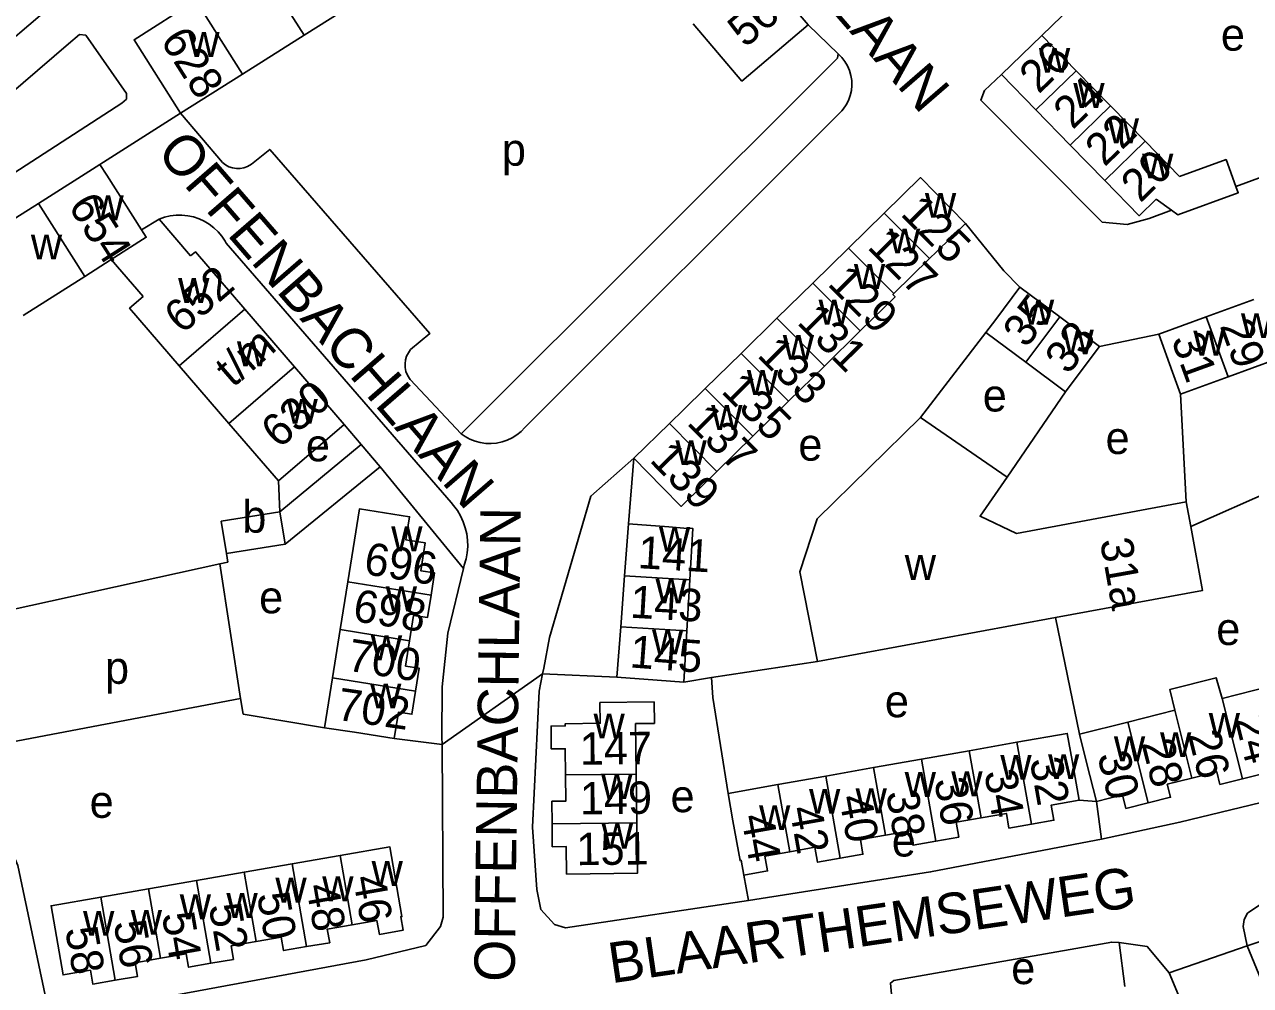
# Model space of a CAD drawing. Extents: x 159045 to 160918, y 380454 to 382516.
# Drawn here: x 159418.5 to 159570, y 381309.9 to 381428.8 of the extents above; entities that cross this region are included whole.
import ezdxf

# ---------------------------------------------------------------- set-up
doc = ezdxf.new("R2010")
doc.units = 0
for name, color, linetype in [('BLT_Basislijn', 7, 'Continuous'), ('BLT_Bebouwing', 7, 'Continuous'), ('BLT_Centroide', 7, 'Continuous'), ('BLT_Huisnummer', 7, 'Continuous'), ('BLT_Huisnummer_ tussenligend', 7, 'Continuous'), ('BLT_Huisnummer_reeks', 7, 'Continuous'), ('BLT_Onderverdeling_panden', 7, 'Continuous'), ('BLT_Straatnaam', 7, 'Continuous'), ('BLT_Vlakafsluiter', 7, 'Continuous')]:
    doc.layers.add(name, color=color, linetype=linetype)

msp = doc.modelspace()

# ---------------------------------------------------------------- linework, layer by layer
at = {"layer": 'BLT_Basislijn'}
for p, q in [((159554.35, 381437.26), (159544.26, 381427.43)), ((159519.07, 381425.15), (159515.36, 381428.75)), ((159437.81, 381417.8), (159427.84, 381411.49)), ((159437.81, 381417.8), (159442.97, 381411.72)), ((159480.35, 381378.96), (159519.52, 381418.09)), ((159568.24, 381408.75), (159575.33, 381411.37)), ((159443.43, 381401.76), (159471.25, 381369.66)), ((159529.27, 381380.2), (159537.34, 381390.68)), ((159551.38, 381388.98), (159558.7, 381390.48)), ((159472.49, 381378.17), (159466.18, 381384.89)), ((159539.95, 381372.8), (159547.18, 381383.34)), ((159561.38, 381383.09), (159562.11, 381369.74)), ((159458.03, 381379.34), (159460.13, 381376.86)), ((159450.07, 381368.51), (159460.13, 381376.86)), ((159460.13, 381376.86), (159462.46, 381374.1)), ((159493.84, 381375.16), (159493.16, 381367.04)), ((159450.71, 381364.52), (159462.46, 381374.1)), ((159462.46, 381374.1), (159472.77, 381361.52)), ((159449.91, 381372.34), (159450.07, 381368.51)), ((159573.11, 381371.31), (159562.67, 381366.72)), ((159443.46, 381363.36), (159443.63, 381362.3)), ((159442.67, 381362.09), (159443.63, 381362.3)), ((159442.67, 381362.09), (159445.22, 381345.45)), ((159472.87, 381361.94), (159472.77, 381361.52)), ((159545.94, 381355.44), (159548.9, 381341.01)), ((159503.44, 381348.02), (159516.52, 381350)), ((159491.73, 381348.07), (159482.55, 381348.47)), ((159503.44, 381348.02), (159500, 381347.44)), ((159416.81, 381340.04), (159445.22, 381345.45)), ((159445.22, 381345.45), (159445.52, 381343.52)), ((159445.52, 381343.52), (159455.59, 381341.81)), ((159470.12, 381339.73), (159464.22, 381340.48)), ((159550.99, 381332.69), (159548.86, 381332.86)), ((159551.63, 381328.06), (159550.99, 381332.69)), ((159508.01, 381320.44), (159507.43, 381323.6)), ((159554.53, 381309.83), (159553.82, 381315.27))]:
    msp.add_line(p, q, dxfattribs=at)
for points in [[(159420.43, 381429.88), (159404.47, 381416.31), (159375.71, 381391.72), (159368.14, 381385.53)], [(159382.93, 381391.12), (159384.19, 381389.55), (159385.3, 381389.74), (159430.53, 381419.04), (159431.11, 381419.55), (159431.11, 381420.25), (159426.09, 381427.46), (159425.32, 381427.53), (159423.96, 381426.39), (159382.93, 381391.12)], [(159472.49, 381378.17), (159518.99, 381424.64), (159519.07, 381425.15)], [(159519.07, 381425.15), (159519.52, 381424.71), (159519.91, 381424.21), (159520.23, 381423.67), (159520.48, 381423.1), (159520.66, 381422.49), (159520.76, 381421.87), (159520.77, 381421.24), (159520.71, 381420.61), (159520.58, 381419.99), (159520.36, 381419.4), (159520.07, 381418.84), (159519.71, 381418.32), (159519.52, 381418.09)], [(159539.28, 381422.58), (159537.15, 381420.63), (159536.71, 381419.44), (159551.72, 381404.36), (159554.8, 381404.04), (159557.51, 381404.79), (159560.29, 381405.81)], [(159466.24, 381388.59), (159468.59, 381390.56), (159448.83, 381413.34), (159446.56, 381411.51)], [(159442.97, 381411.72), (159443.35, 381411.43), (159443.77, 381411.2), (159444.23, 381411.05), (159444.7, 381410.98), (159445.18, 381410.99), (159445.64, 381411.07), (159446.09, 381411.24), (159446.56, 381411.51)], [(159435.15, 381404.7), (159435.83, 381404.94), (159436.53, 381405.11), (159437.25, 381405.2), (159437.97, 381405.21), (159438.69, 381405.14), (159439.39, 381404.98), (159440.08, 381404.76), (159440.73, 381404.45), (159441.35, 381404.08), (159441.93, 381403.64), (159442.45, 381403.14), (159442.91, 381402.59), (159443.31, 381401.99), (159443.43, 381401.76)], [(159541.55, 381396.32), (159539.56, 381398.32), (159534.8, 381404.19)], [(159466.24, 381388.59), (159465.96, 381388.2), (159465.74, 381387.77), (159465.61, 381387.3), (159465.55, 381386.83), (159465.56, 381386.35), (159465.66, 381385.88), (159465.84, 381385.43), (159466.09, 381385.02), (159466.18, 381384.89)], [(159480.35, 381378.96), (159479.88, 381378.47), (159479.36, 381378.05), (159478.78, 381377.68), (159478.17, 381377.39), (159477.53, 381377.18), (159476.87, 381377.03), (159476.2, 381376.97), (159475.52, 381376.99), (159474.85, 381377.09), (159474.2, 381377.26), (159473.57, 381377.51), (159472.97, 381377.84), (159472.49, 381378.17)], [(159493.84, 381375.16), (159488.49, 381370.45), (159483.4, 381352.97), (159482.68, 381349.19), (159482.55, 381348.47)], [(159472.87, 381361.94), (159473.09, 381362.69), (159473.23, 381363.46), (159473.29, 381364.24), (159473.27, 381365.02), (159473.17, 381365.8), (159472.99, 381366.56), (159472.74, 381367.3), (159472.41, 381368.01), (159472.01, 381368.68), (159471.55, 381369.31), (159471.25, 381369.66)], [(159407.62, 381351.22), (159414.02, 381355.8), (159442.67, 381362.09)], [(159472.77, 381361.52), (159470.82, 381353.5), (159470.14, 381346.87), (159470.11, 381340.67), (159470.12, 381339.73)], [(159482.55, 381348.47), (159482.14, 381346.34), (159481.31, 381329.52), (159481.85, 381321.82), (159482.33, 381319.36), (159484, 381317.49), (159485.36, 381317.07), (159508.01, 381320.44)], [(159503.44, 381348.02), (159503.58, 381345.57), (159505.48, 381333.71)], [(159427.55, 381306.99), (159460.75, 381313.13), (159468.11, 381314.91), (159469.91, 381317.24), (159470.26, 381318.38), (159470.12, 381339.73)], [(159551.63, 381328.06), (159561.32, 381330.13), (159587.71, 381336.55)], [(159416.08, 381328.63), (159417.68, 381324.79), (159421.58, 381306.41)], [(159551.63, 381328.06), (159550.95, 381327.92), (159530.51, 381323.99), (159508.01, 381320.44)], [(159569.63, 381314.84), (159569.13, 381317.26), (159569.26, 381318.11), (159569.69, 381318.88), (159571.19, 381319.93), (159573.08, 381320.73), (159576.86, 381321.58), (159588.26, 381324.51), (159595.71, 381326.63), (159598.17, 381324.05)], [(159553.82, 381315.27), (159552.89, 381315.32), (159525.95, 381310.56), (159525.54, 381310.24), (159525.66, 381308.89), (159525.78, 381308.16)], [(159553.82, 381315.27), (159557.28, 381314.76), (159559.99, 381311.51)], [(159559.99, 381311.51), (159574.42, 381276.97)]]:
    msp.add_lwpolyline(points, dxfattribs=at)
at = {"layer": 'BLT_Bebouwing'}
for p, q in [((159515.36, 381428.75), (159509.3, 381435.83)), ((159453.09, 381427.46), (159460.72, 381432.29)), ((159445.45, 381422.63), (159453.09, 381427.46)), ((159539.28, 381422.58), (159544.26, 381427.43)), ((159544.26, 381427.43), (159548.51, 381423.07)), ((159437.81, 381417.8), (159445.45, 381422.63)), ((159543.52, 381418.22), (159539.28, 381422.58)), ((159548.51, 381423.07), (159552.76, 381418.71)), ((159547.77, 381413.85), (159543.52, 381418.22)), ((159552.76, 381418.71), (159557.01, 381414.35)), ((159552.02, 381409.49), (159547.77, 381413.85)), ((159557.01, 381414.35), (159561.26, 381409.99)), ((159427.84, 381411.49), (159420.23, 381406.66)), ((159560.29, 381405.81), (159558.37, 381407.18)), ((159420.23, 381406.66), (159412.62, 381401.82)), ((159520.35, 381401.13), (159524.78, 381405.47)), ((159435.15, 381404.7), (159432.98, 381403.41)), ((159439.02, 381400.17), (159435.15, 381404.7)), ((159515.93, 381396.79), (159520.35, 381401.13)), ((159425.96, 381397.64), (159429.24, 381399.72)), ((159433.17, 381395.15), (159429.24, 381399.72)), ((159530.38, 381399.85), (159525.95, 381395.52)), ((159418.35, 381392.8), (159425.96, 381397.64)), ((159511.5, 381392.45), (159515.93, 381396.79)), ((159541.55, 381396.32), (159546.46, 381392.65)), ((159570.47, 381394.76), (159564.58, 381392.62)), ((159445.76, 381393.58), (159451.89, 381386.46)), ((159507.07, 381388.11), (159511.5, 381392.45)), ((159546.46, 381392.65), (159551.38, 381388.98)), ((159564.58, 381392.62), (159558.7, 381390.48)), ((159521.81, 381390.89), (159517.38, 381386.55)), ((159542.26, 381387.01), (159537.34, 381390.68)), ((159502.65, 381383.77), (159507.07, 381388.11)), ((159573.15, 381387.37), (159567.27, 381385.23)), ((159443.77, 381379.46), (159437.63, 381386.58)), ((159451.89, 381386.46), (159458.03, 381379.34)), ((159517.38, 381386.55), (159512.96, 381382.21)), ((159547.18, 381383.34), (159542.26, 381387.01)), ((159567.27, 381385.23), (159561.38, 381383.09)), ((159512.96, 381382.21), (159508.53, 381377.86)), ((159516.48, 381367.66), (159529.27, 381380.2)), ((159539.95, 381372.8), (159529.27, 381380.2)), ((159449.91, 381372.34), (159443.77, 381379.46)), ((159458.03, 381379.34), (159449.91, 381372.34)), ((159498.22, 381379.43), (159493.84, 381375.16)), ((159508.53, 381377.86), (159504.1, 381373.52)), ((159562.11, 381369.74), (159562.67, 381366.72)), ((159450.71, 381364.52), (159450.07, 381368.51)), ((159493.16, 381367.04), (159492.68, 381360.59)), ((159443.46, 381363.36), (159450.71, 381364.52)), ((159458.48, 381359.85), (159457.53, 381353.96)), ((159492.68, 381360.59), (159492.2, 381354.28)), ((159500.75, 381360.12), (159500.38, 381353.8)), ((159516.52, 381350), (159545.94, 381355.44)), ((159457.53, 381353.96), (159456.58, 381347.98)), ((159492.2, 381354.28), (159491.73, 381348.07)), ((159500, 381347.44), (159500.38, 381353.8)), ((159456.58, 381347.98), (159455.59, 381341.81)), ((159572.35, 381346.91), (159566.55, 381345.45)), ((159560.71, 381343.98), (159554.9, 381342.52)), ((159554.9, 381342.52), (159548.9, 381341.01)), ((159535.29, 381338.98), (159529.36, 381337.93)), ((159541.18, 381340.02), (159535.29, 381338.98)), ((159529.36, 381337.93), (159523.44, 381336.89)), ((159494.12, 381336.1), (159494.2, 381330.05)), ((159517.54, 381335.84), (159511.64, 381334.8)), ((159523.44, 381336.89), (159517.54, 381335.84)), ((159511.64, 381334.8), (159505.48, 381333.71)), ((159451.61, 381324.98), (159445.66, 381323.95)), ((159457.52, 381326.01), (159451.61, 381324.98)), ((159445.66, 381323.95), (159439.78, 381322.93)), ((159439.78, 381322.93), (159433.85, 381321.9)), ((159433.85, 381321.9), (159427.93, 381320.87))]:
    msp.add_line(p, q, dxfattribs=at)
for points in [[(159439.69, 381431.73), (159432.06, 381426.9), (159437.81, 381417.8)], [(159501.15, 381428.85), (159507.18, 381421.79), (159515.36, 381428.75)], [(159432.98, 381403.41), (159428.68, 381410.16), (159427.84, 381411.49)], [(159561.26, 381409.99), (159567.03, 381412.07), (159568.24, 381408.75)], [(159524.78, 381405.47), (159529.25, 381409.86), (159534.8, 381404.19)], [(159558.37, 381407.18), (159556.27, 381405.13), (159552.02, 381409.49)], [(159568.24, 381408.75), (159568.52, 381407.97), (159561.06, 381405.25), (159560.29, 381405.81)], [(159534.8, 381404.19), (159531.23, 381400.69), (159530.38, 381399.85)], [(159439.02, 381400.17), (159439.63, 381400.69), (159445.76, 381393.58)], [(159537.34, 381390.68), (159538.56, 381392.31), (159541.55, 381396.32)], [(159437.63, 381386.58), (159431.49, 381393.7), (159433.17, 381395.15)], [(159525.95, 381395.52), (159525.84, 381395.41), (159526.12, 381395.12), (159521.81, 381390.89)], [(159558.7, 381390.48), (159560.4, 381385.78), (159561.38, 381383.09)], [(159551.38, 381388.98), (159548.39, 381384.97), (159547.18, 381383.34)], [(159502.65, 381383.77), (159499.99, 381381.16), (159498.22, 381379.43)], [(159493.84, 381375.16), (159497.33, 381371.58), (159499.68, 381369.18), (159500, 381369.5), (159504.1, 381373.52)], [(159539.95, 381372.8), (159536.61, 381367.97), (159541.14, 381365.86), (159562.11, 381369.74)], [(159468.76, 381358.2), (159469.2, 381360.96), (159467.49, 381361.24), (159468.04, 381364.67), (159465.64, 381365.06), (159466.1, 381367.92), (159459.93, 381368.91), (159459.14, 381363.97), (159458.48, 381359.85)], [(159450.07, 381368.51), (159442.82, 381367.35), (159443.46, 381363.36)], [(159516.48, 381367.66), (159514.35, 381361.12), (159516.52, 381350)], [(159500.75, 381360.12), (159501.12, 381366.44), (159500, 381366.52), (159498.15, 381366.66), (159493.16, 381367.04)], [(159545.94, 381355.44), (159564.13, 381358.81), (159562.67, 381366.72)], [(159466.11, 381352.58), (159466.61, 381355.71), (159468.31, 381355.44), (159468.76, 381358.2)], [(159466.84, 381346.34), (159467.3, 381349.18), (159465.61, 381349.45), (159466.11, 381352.58)], [(159491.73, 381348.07), (159496.72, 381347.69), (159500, 381347.44)], [(159566.55, 381345.45), (159565.79, 381348), (159560.09, 381346.57), (159560.71, 381343.98)], [(159464.22, 381340.48), (159464.74, 381343.75), (159466.39, 381343.49), (159466.84, 381346.34)], [(159485.39, 381336), (159485.35, 381339.23), (159483.62, 381339.21), (159483.59, 381342.02), (159485.34, 381342.04), (159485.34, 381342.32), (159489.67, 381342.37), (159489.64, 381344.94), (159496.33, 381345.02), (159496.36, 381342.35), (159494.05, 381342.33), (159494.12, 381336.1)], [(159455.59, 381341.81), (159459.28, 381341.27), (159464.22, 381340.48)], [(159548.86, 381332.86), (159547.99, 381337.79), (159547.4, 381341.12), (159541.18, 381340.02)], [(159548.9, 381341.01), (159549.77, 381337.54), (159550.99, 381332.69)], [(159574.45, 381338.55), (159571.45, 381337.79), (159571.85, 381336.22), (159569.06, 381335.52)], [(159483.72, 381329.92), (159483.69, 381332.74), (159485.42, 381332.76), (159485.39, 381336)], [(159562.81, 381335.6), (159559.76, 381334.83), (159560.16, 381333.23), (159557.41, 381332.54)], [(159569.06, 381335.52), (159566.26, 381334.81), (159565.87, 381336.37), (159562.81, 381335.6)], [(159505.48, 381333.71), (159506.08, 381330.32), (159506.95, 381325.4), (159507.1, 381325.43), (159507.43, 381323.6)], [(159548.86, 381332.86), (159545.42, 381332.26), (159545.75, 381330.39), (159542.97, 381329.9)], [(159557.41, 381332.54), (159554.65, 381331.85), (159554.24, 381333.51), (159550.99, 381332.69)], [(159542.97, 381329.9), (159540.19, 381329.41), (159539.87, 381331.23), (159536.76, 381330.68)], [(159494.2, 381330.05), (159494.27, 381323.83), (159485.51, 381323.72), (159485.47, 381327.13), (159483.75, 381327.11), (159483.72, 381329.92)], [(159536.76, 381330.68), (159533.65, 381330.13), (159533.98, 381328.3), (159531.15, 381327.8)], [(159524.92, 381328.53), (159521.82, 381327.99), (159522.14, 381326.18), (159519.34, 381325.68)], [(159531.15, 381327.8), (159528.33, 381327.3), (159528.01, 381329.08), (159524.92, 381328.53)], [(159459.01, 381317.44), (159462.07, 381317.97), (159462.37, 381316.27), (159465.31, 381316.78), (159465.02, 381318.44), (159465.17, 381318.46), (159463.67, 381327.08), (159457.52, 381326.01)], [(159513.11, 381326.49), (159510.02, 381325.94), (159510.35, 381324.11), (159507.43, 381323.6)], [(159519.34, 381325.68), (159516.53, 381325.18), (159516.2, 381327.04), (159513.11, 381326.49)], [(159427.93, 381320.87), (159421.79, 381319.8), (159423.28, 381311.25), (159426.65, 381311.83), (159426.95, 381310.12), (159429.71, 381310.6)], [(159453.38, 381314.75), (159456.23, 381315.24), (159455.94, 381316.91), (159459.01, 381317.44)], [(159577.73, 381317.53), (159569.63, 381314.84)], [(159447.15, 381315.38), (159450.24, 381315.92), (159450.53, 381314.26), (159453.38, 381314.75)], [(159441.56, 381312.69), (159444.34, 381313.17), (159444.05, 381314.84), (159447.15, 381315.38)], [(159569.63, 381314.84), (159574.84, 381302.23)], [(159429.71, 381310.6), (159432.48, 381311.08), (159432.18, 381312.77), (159435.34, 381313.32)], [(159435.34, 381313.32), (159438.5, 381313.86), (159438.79, 381312.2), (159441.56, 381312.69)]]:
    msp.add_lwpolyline(points, dxfattribs=at)
at = {"layer": 'BLT_Onderverdeling_panden'}
for p, q in [((159453.09, 381427.46), (159447.33, 381436.56)), ((159445.45, 381422.63), (159439.69, 381431.73)), ((159543.52, 381418.22), (159548.51, 381423.07)), ((159547.77, 381413.85), (159552.76, 381418.71)), ((159552.02, 381409.49), (159557.01, 381414.35)), ((159425.96, 381397.64), (159420.23, 381406.66)), ((159524.78, 381405.47), (159530.38, 381399.85)), ((159520.35, 381401.13), (159525.95, 381395.52)), ((159515.93, 381396.79), (159521.81, 381390.89)), ((159437.63, 381386.58), (159445.76, 381393.58)), ((159511.5, 381392.45), (159517.38, 381386.55)), ((159546.46, 381392.65), (159542.26, 381387.01)), ((159567.27, 381385.23), (159564.58, 381392.62)), ((159507.07, 381388.11), (159512.96, 381382.21)), ((159443.77, 381379.46), (159451.89, 381386.46)), ((159502.65, 381383.77), (159508.53, 381377.86)), ((159498.22, 381379.43), (159504.1, 381373.52)), ((159468.76, 381358.2), (159458.48, 381359.85)), ((159500.75, 381360.12), (159492.68, 381360.59)), ((159466.11, 381352.58), (159457.53, 381353.96)), ((159500.38, 381353.8), (159492.2, 381354.28)), ((159466.84, 381346.34), (159456.58, 381347.98)), ((159569.06, 381335.52), (159566.55, 381345.45)), ((159562.81, 381335.6), (159560.71, 381343.98)), ((159557.41, 381332.54), (159554.9, 381342.52)), ((159536.76, 381330.68), (159535.29, 381338.98)), ((159542.97, 381329.9), (159541.18, 381340.02)), ((159531.15, 381327.8), (159529.36, 381337.93)), ((159485.39, 381336), (159494.12, 381336.1)), ((159519.34, 381325.68), (159517.54, 381335.84)), ((159524.92, 381328.53), (159523.44, 381336.89)), ((159513.11, 381326.49), (159511.64, 381334.8)), ((159483.72, 381329.92), (159494.2, 381330.05)), ((159453.38, 381314.75), (159451.61, 381324.98)), ((159459.01, 381317.44), (159457.52, 381326.01)), ((159447.15, 381315.38), (159445.66, 381323.95)), ((159441.56, 381312.69), (159439.78, 381322.93)), ((159429.71, 381310.6), (159427.93, 381320.87)), ((159435.34, 381313.32), (159433.85, 381321.9))]:
    msp.add_line(p, q, dxfattribs=at)
msp.add_lwpolyline([(159429.24, 381399.72), (159433.57, 381402.48), (159432.98, 381403.41)], dxfattribs=at)
at = {"layer": 'BLT_Vlakafsluiter'}
for p, q in [((159470.12, 381339.73), (159482.55, 381348.47)), ((159569.63, 381314.84), (159559.99, 381311.51))]:
    msp.add_line(p, q, dxfattribs=at)

# ---------------------------------------------------------------- texts
at = {"layer": 'BLT_Centroide'}
for s, p in [('e', (159566.38, 381425.55)), ('w', (159438.75, 381424.77)), ('w', (159543.89, 381422.81)), ('w', (159548.14, 381418.47)), ('w', (159552.39, 381414.09)), ('p', (159477.51, 381411.32)), ('w', (159556.64, 381409.75)), ('w', (159426.91, 381404.58)), ('w', (159529.8, 381404.88)), ('w', (159419.3, 381399.73)), ('w', (159525.36, 381400.48)), ('w', (159521.03, 381396.08)), ('w', (159437.5, 381394.36)), ('w', (159516.66, 381391.67)), ('w', (159541.91, 381391.67)), ('w', (159568.86, 381390)), ('w', (159512.23, 381387.33)), ('w', (159546.81, 381387.98)), ('w', (159562.98, 381387.84)), ('w', (159444.77, 381386.53)), ('w', (159507.8, 381382.98)), ('e', (159536.95, 381380.93)), ('w', (159450.9, 381379.41)), ('w', (159503.38, 381378.64)), ('e', (159552.13, 381375.67)), ('e', (159453.29, 381374.77)), ('w', (159498.97, 381374.3)), ('e', (159514.16, 381374.85)), ('b', (159445.43, 381365.94)), ('w', (159463.84, 381363.64)), ('w', (159496.93, 381363.59)), ('w', (159527.31, 381360.11)), ('w', (159496.5, 381357.19)), ('e', (159447.51, 381355.97)), ('w', (159463.16, 381356.22)), ('w', (159496.07, 381350.88)), ('e', (159565.81, 381352.05)), ('w', (159461.32, 381350.16)), ('p', (159428.46, 381347.25)), ('w', (159461.23, 381344.22)), ('e', (159524.85, 381343.12)), ('w', (159488.84, 381340.5)), ('w', (159564.88, 381340.58)), ('w', (159553.16, 381337.67)), ('w', (159558.86, 381338.2)), ('w', (159539.12, 381335.38)), ('w', (159545.02, 381335.48)), ('w', (159489.79, 381333)), ('w', (159527.3, 381333.27)), ('w', (159533.06, 381333.36)), ('e', (159498.36, 381331.38)), ('w', (159515.48, 381331.19)), ('w', (159521.23, 381331.25)), ('e', (159426.56, 381330.68)), ('w', (159509.3, 381329.16)), ('w', (159489.85, 381326.88)), ('e', (159525.71, 381325.9)), ('w', (159461.41, 381322.27)), ('w', (159449.52, 381320.2)), ('w', (159455.31, 381320.36)), ('w', (159437.7, 381318.14)), ('w', (159443.47, 381318.3)), ('w', (159425.75, 381316.09)), ('w', (159431.64, 381316.22)), ('e', (159540.47, 381310.12))]:
    msp.add_text(s, height=4, dxfattribs=at).set_placement(p)
at = {"layer": 'BLT_Huisnummer'}
for s, rotation, p in [('26', 44.2487, (159543.87, 381420.1)), ('20', 44.2488, (159556.43, 381406.64)), ('125', 314.908, (159526.66, 381405.26)), ('129', 314.9028, (159517.64, 381396.61)), ('35', 53.2791, (159542.35, 381388.65)), ('33', 53.2669, (159547.55, 381385.36)), ('31', 289.9753, (159560.21, 381389.84)), ('133', 314.9076, (159508.94, 381387.78)), ('139', 314.2951, (159495.66, 381374.82)), ('696', 350.9042, (159460.32, 381360.85)), ('141', 356.661, (159494.25, 381361.56)), ('31a', 280.0248, (159551.42, 381364.98)), ('145', 355.6874, (159493.24, 381349.29)), ('702', 351.7092, (159456.98, 381342.83)), ('24', 284.1279, (159568.07, 381342.87)), ('147', 0.6753, (159487.16, 381337.23)), ('28', 284.1335, (159556.54, 381339.94)), ('32', 280.0273, (159542.75, 381337.85)), ('36', 280.0405, (159530.94, 381335.35)), ('40', 280.0282, (159519.18, 381333.23)), ('44', 280.0425, (159507.08, 381330.85)), ('151', 0.667, (159486.75, 381324.82)), ('46', 279.8602, (159459.09, 381323.29)), ('50', 279.8523, (159447.23, 381321.19)), ('54', 279.8582, (159435.47, 381318.74)), ('58', 279.8616, (159423.52, 381316.93))]:
    msp.add_text(s, height=4, rotation=rotation, dxfattribs=at).set_placement(p)
at = {"layer": 'BLT_Huisnummer_ tussenligend'}
for s, rotation, p in [('24', 44.2488, (159548.07, 381415.69)), ('22', 44.2488, (159552, 381411.09)), ('127', 314.908, (159522.56, 381401.17)), ('131', 314.9028, (159513.87, 381391.86)), ('29', 289.9812, (159566.21, 381391.54)), ('135', 314.9076, (159504.51, 381383.34)), ('137', 314.9076, (159500.24, 381379.43)), ('698', 350.9042, (159458.97, 381355.05)), ('143', 356.661, (159493.29, 381355.44)), ('700', 350.9042, (159458.28, 381348.91)), ('26', 284.1279, (159562.27, 381340.99)), ('30', 284.1335, (159551.08, 381338.41)), ('34', 280.0273, (159537.12, 381336.33)), ('149', 0.6753, (159487.17, 381331.09)), ('38', 280.0405, (159524.97, 381333.8)), ('42', 280.0282, (159513.05, 381331.85)), ('48', 279.8602, (159453.3, 381322.26)), ('52', 279.8523, (159441.27, 381319.81)), ('56', 279.8582, (159429.51, 381317.72))]:
    msp.add_text(s, height=4, rotation=rotation, dxfattribs=at).set_placement(p)
at = {"layer": 'BLT_Huisnummer_reeks'}
for s, rotation, p in [('564', 40.4011, (159507.6, 381425.8)), ('628', 302.3128, (159435.22, 381426.81)), ('654', 302.4436, (159423.83, 381406.33)), ('652', 40.7618, (159437.98, 381390.4)), ('t/m', 40.7653, (159444.26, 381383.8)), ('630', 40.7583, (159449.96, 381376.23))]:
    msp.add_text(s, height=4, rotation=rotation, dxfattribs=at).set_placement(p)
at = {"layer": 'BLT_Straatnaam'}
for s, height, rotation, p in [('OFFENBACHLAAN', 5, 310.9061, (159490.96, 381461.92)), ('OFFENBACHLAAN', 5, 310.9061, (159434.7, 381412.89)), ('OFFENBACHLAAN', 4.9999, 89.2593, (159479.09, 381310.38)), ('BLAARTHEMSEWEG', 5, 8.3335, (159491.06, 381310.21))]:
    msp.add_text(s, height=height, rotation=rotation, dxfattribs=at).set_placement(p)

doc.saveas('drawing.dxf')
